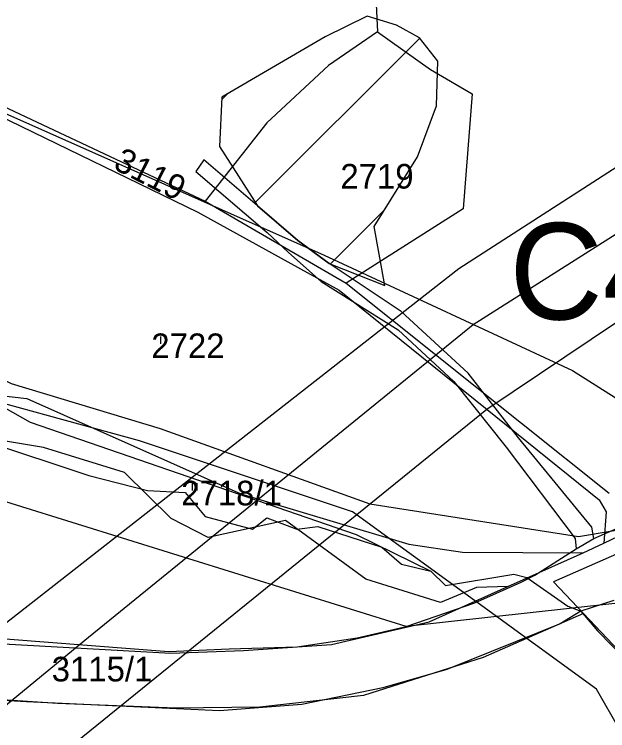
# Model space of a CAD drawing. Extents: x -564810 to -550519, y -1045831 to -1034011.
# Drawn here: x -552275.1 to -552152.2, y -1036269 to -1036120.6 of the extents above; entities that cross this region are included whole.
import ezdxf

# ---------------------------------------------------------------- set-up
doc = ezdxf.new("R2010")
doc.units = 0
for name, color, linetype in [('KN stav', 7, 'Continuous'), ('Lesní porost', 7, 'Continuous'), ('označ pol cest', 7, 'Continuous'), ('Parcelní čísla', 7, 'Continuous'), ('Polní cesty stavající', 7, 'Continuous'), ('STG', 7, 'Continuous'), ('Vedení VN', 7, 'Continuous'), ('vodní toky', 7, 'Continuous'), ('Vrstva 18', 7, 'Continuous'), ('Vrstva 33', 7, 'Continuous'), ('Vrstva 39', 7, 'Continuous'), ('zamokř ploch', 7, 'Continuous')]:
    doc.layers.add(name, color=color, linetype=linetype)

msp = doc.modelspace()

# ---------------------------------------------------------------- linework, layer by layer
at = {"layer": 'KN stav'}
for p, q in [((-552202.21, -1036080.1), (-552199.82, -1036124.19)), ((-552199.82, -1036124.19), (-552210.01, -1036131.15)), ((-552199.82, -1036124.19), (-552188.86, -1036131.97)), ((-552210.01, -1036131.15), (-552222.78, -1036143.05)), ((-552291.53, -1036132.98), (-552235.54, -1036159.29)), ((-552188.86, -1036131.97), (-552180.26, -1036137.01)), ((-552287.04, -1036137.32), (-552237.04, -1036161.54)), ((-552180.26, -1036137.01), (-552182.08, -1036160.89)), ((-552222.78, -1036143.05), (-552235.54, -1036159.29)), ((-552235.54, -1036159.29), (-552206.35, -1036176.29)), ((-552182.08, -1036160.89), (-552206.35, -1036176.29)), ((-552237.04, -1036161.54), (-552207.79, -1036177.72)), ((-552206.35, -1036176.29), (-552151.83, -1036219.8)), ((-552207.79, -1036177.72), (-552153.92, -1036221.13)), ((-552283.29, -1036198.98), (-552272.45, -1036200.19)), ((-552272.45, -1036200.19), (-552228.13, -1036219.92)), ((-552269.02, -1036210.3), (-552305.05, -1036204.4)), ((-552252.27, -1036215.47), (-552269.02, -1036210.3)), ((-552242.6, -1036225.05), (-552252.27, -1036215.47)), ((-552228.13, -1036219.92), (-552193.35, -1036230.34)), ((-552153.92, -1036221.13), (-552152.49, -1036223.63)), ((-552130.7, -1036223.74), (-552163.38, -1036238.17)), ((-552152.49, -1036223.63), (-552152.92, -1036230.11)), ((-552234.92, -1036228.99), (-552242.6, -1036225.05)), ((-552218.87, -1036225.45), (-552234.92, -1036228.99)), ((-552202.24, -1036237.62), (-552218.87, -1036225.45)), ((-552152.92, -1036230.11), (-552149.91, -1036228.67)), ((-552193.35, -1036230.34), (-552182.24, -1036232.01)), ((-552157.25, -1036232.17), (-552152.92, -1036230.11)), ((-552182.24, -1036232.01), (-552157.25, -1036232.17)), ((-552172.86, -1036239.1), (-552157.25, -1036232.17)), ((-552186.78, -1036242.4), (-552202.24, -1036237.62)), ((-552163.38, -1036238.17), (-552157.17, -1036244.73)), ((-552189.11, -1036246.42), (-552172.86, -1036239.1)), ((-552179.35, -1036239.31), (-552186.78, -1036242.4)), ((-552172.86, -1036239.1), (-552179.35, -1036239.31)), ((-552157.17, -1036244.73), (-552177.93, -1036253.84)), ((-552157.17, -1036244.73), (-552136.95, -1036266.09)), ((-552209.37, -1036251.16), (-552189.11, -1036246.42)), ((-552292.87, -1036250.15), (-552242.63, -1036252.92)), ((-552227.59, -1036252.41), (-552209.37, -1036251.16)), ((-552242.63, -1036252.92), (-552227.59, -1036252.41)), ((-552177.93, -1036253.84), (-552202.75, -1036261.72)), ((-552266.12, -1036263.35), (-552287.97, -1036261.97)), ((-552202.75, -1036261.72), (-552224.23, -1036264.11)), ((-552241.65, -1036264.35), (-552266.12, -1036263.35)), ((-552224.23, -1036264.11), (-552241.65, -1036264.35))]:
    msp.add_line(p, q, dxfattribs=at)
at = {"layer": 'Lesní porost'}
for p, q in [((-552201.97, -1036120.96), (-552210.71, -1036125.25)), ((-552195.88, -1036122.79), (-552201.97, -1036120.96)), ((-552191.14, -1036125.42), (-552195.88, -1036122.79)), ((-552210.71, -1036125.25), (-552232.06, -1036137.71)), ((-552225.16, -1036159.58), (-552191.08, -1036125.5)), ((-552187.32, -1036130.28), (-552191.14, -1036125.42)), ((-552187.65, -1036139.55), (-552187.32, -1036130.28)), ((-552232.09, -1036138.22), (-552230.9, -1036137.03)), ((-552232.06, -1036137.71), (-552232.59, -1036147.97)), ((-552191.54, -1036150.07), (-552187.65, -1036139.55)), ((-552232.59, -1036147.97), (-552224.73, -1036160.25)), ((-552200.54, -1036164.49), (-552191.54, -1036150.07)), ((-552224.73, -1036160.25), (-552216.36, -1036167.41)), ((-552209.57, -1036172.28), (-552198.47, -1036161.17)), ((-552198.3, -1036176.72), (-552200.54, -1036164.49)), ((-552216.36, -1036167.41), (-552209.82, -1036172.18)), ((-552216.36, -1036167.41), (-552216.36, -1036167.41)), ((-552209.82, -1036172.18), (-552198.3, -1036176.72))]:
    msp.add_line(p, q, dxfattribs=at)
at = {"layer": 'Polní cesty stavající'}
for p, q in [((-552235.8, -1036150.68), (-552237.44, -1036153.13)), ((-552224.73, -1036160.25), (-552235.8, -1036150.68)), ((-552237.44, -1036153.13), (-552222.69, -1036165.79)), ((-552216.36, -1036167.41), (-552224.73, -1036160.25)), ((-552222.69, -1036165.79), (-552218.3, -1036169.9)), ((-552209.82, -1036172.18), (-552216.36, -1036167.41)), ((-552218.3, -1036169.9), (-552211.49, -1036175.93)), ((-552194.91, -1036182.16), (-552209.82, -1036172.18)), ((-552211.49, -1036175.93), (-552195.53, -1036185.92)), ((-552181.04, -1036194.89), (-552194.91, -1036182.16)), ((-552195.53, -1036185.92), (-552184, -1036196.64)), ((-552170.61, -1036208.32), (-552181.04, -1036194.89)), ((-552184, -1036196.64), (-552173.21, -1036210.23)), ((-552155.47, -1036226.85), (-552170.61, -1036208.32)), ((-552173.21, -1036210.23), (-552158.89, -1036229.16)), ((-552155.01, -1036229.16), (-552155.47, -1036226.85)), ((-552158.89, -1036229.16), (-552158.69, -1036231.32)), ((-552155.01, -1036229.16), (-552155.01, -1036229.16)), ((-552158.69, -1036231.32), (-552158.69, -1036231.32)), ((-552158.69, -1036231.32), (-552158.69, -1036231.32))]:
    msp.add_line(p, q, dxfattribs=at)
at = {"layer": 'STG'}
for points in [[(-552302.75, -1036109.8), (-552277.03, -1036141.04), (-552210.9, -1036170.44), (-552159.46, -1036194.33), (-552104.35, -1036229.24), (-552049.23, -1036221.89), (-551997.79, -1036236.59)], [(-551983.65, -1036332.97), (-552007.53, -1036309.09), (-552044.27, -1036295.3), (-552069.07, -1036358.7), (-552091.12, -1036381.67), (-552122.35, -1036426.69), (-552140.72, -1036452.42), (-552162.77, -1036443.23), (-552167.36, -1036398.21), (-552154.5, -1036338.49), (-552139.8, -1036286.12), (-552154.5, -1036260.39), (-552205.02, -1036223.64), (-552249.11, -1036208.94), (-552295.96, -1036196.07), (-552330.86, -1036196.07), (-552383.22, -1036219.04), (-552406.18, -1036240.18), (-552442.92, -1036277.85)]]:
    msp.add_lwpolyline(points, dxfattribs=at)
at = {"layer": 'Vedení VN'}
for points in [[(-552390.69, -1036335.75), (-552182.99, -1036173.21), (-551916.64, -1036001.49), (-551790.75, -1035795.43)], [(-552393.68, -1036360.17), (-552349.55, -1036323.51), (-552259.68, -1036249.59), (-552179.99, -1036184.84), (-552081.56, -1036122.39), (-551986.35, -1036061.29), (-551910.18, -1036013.26), (-551850.19, -1035917.91), (-551788.14, -1035819.06)], [(-551775.92, -1036117.67), (-551917.21, -1036027.92), (-552177.19, -1036202.47), (-552380.66, -1036367.33)]]:
    msp.add_lwpolyline(points, dxfattribs=at)
at = {"layer": 'vodní toky'}
for points in [[(-552329.03, -1036179.8), (-552326.34, -1036183.63), (-552326.12, -1036189.44), (-552315.59, -1036195.68), (-552311.55, -1036199.92), (-552309.11, -1036198.56), (-552299.33, -1036201.88), (-552290.24, -1036204.72), (-552281.09, -1036209.02), (-552259.61, -1036216.15), (-552247.48, -1036219.2), (-552239.65, -1036219.64), (-552235.57, -1036224.59), (-552225.72, -1036227.24), (-552222.78, -1036224.92), (-552216.54, -1036227.26), (-552212.18, -1036226.7), (-552198.93, -1036230.96), (-552194.87, -1036234.52), (-552188.77, -1036235.91), (-552185.72, -1036238.89), (-552171.59, -1036236.59), (-552168.89, -1036237.27)], [(-552160.39, -1036243.2), (-552157.72, -1036244.21), (-552154.24, -1036248.3), (-552148.33, -1036254.35), (-552144.4, -1036256.98), (-552140.67, -1036256.71), (-552136.93, -1036257.1), (-552128.26, -1036257.15), (-552122.64, -1036256.68), (-552097.24, -1036257.59), (-552088.37, -1036257.11), (-552038.3, -1036259.06), (-552017.03, -1036257.94), (-552015.57, -1036257.59), (-552014.39, -1036260.16), (-552011.47, -1036261.22), (-552009.23, -1036265.14), (-552009.21, -1036268.88), (-552008.01, -1036272.22), (-552009.05, -1036277.79), (-552003.61, -1036284.4), (-551998.69, -1036291.37)]]:
    msp.add_lwpolyline(points, dxfattribs=at)
at = {"layer": 'Vrstva 18'}
for points in [[(-552347.9, -1036150.05), (-552313.29, -1036178.82), (-552275.73, -1036197.02), (-552244.87, -1036206.41), (-552201.41, -1036221.97), (-552158.18, -1036228.79), (-552099.91, -1036218.98), (-552064.41, -1036237.22), (-552019.61, -1036249.99), (-551999.52, -1036262.77), (-551969.22, -1036306.53), (-551919.21, -1036397.47), (-551869.13, -1036408.41), (-551830.22, -1036426.18)], [(-551853.47, -1036454.62), (-551894.34, -1036442.67), (-551920.44, -1036432.55), (-551937.39, -1036410.68), (-551946.86, -1036393.71), (-551972.63, -1036363.83), (-551991.87, -1036341.51), (-551995.53, -1036316.95), (-552014.17, -1036298.3), (-552051.45, -1036271.67), (-552099.91, -1036237.04), (-552193.9, -1036247.42), (-552309.25, -1036211.49), (-552378.44, -1036167.47)]]:
    msp.add_lwpolyline(points, dxfattribs=at)
at = {"layer": 'Vrstva 33'}
msp.add_lwpolyline([(-552378.62, -1036137.49), (-552327.03, -1036173.84), (-552271.81, -1036205.09), (-552204.25, -1036228.35), (-552188.77, -1036235.91), (-552185.72, -1036238.89), (-552171.59, -1036236.59), (-552168.89, -1036237.27), (-552160.39, -1036243.2), (-552157.72, -1036244.21), (-552154.24, -1036248.3), (-552148.33, -1036254.35)], dxfattribs=at)
at = {"layer": 'Vrstva 39'}
for points in [[(-552384.28, -1036278.51), (-552343.06, -1036263.64), (-552318.59, -1036255.12), (-552308.01, -1036252.07), (-552300.5, -1036250.21), (-552288.24, -1036249.11), (-552275.98, -1036250.06), (-552243.04, -1036252.56), (-552230.59, -1036252.05), (-552216.48, -1036251.65), (-552204.06, -1036249.73), (-552193.9, -1036247.42), (-552179.7, -1036242.47), (-552170.06, -1036238.2), (-552167.26, -1036236.79), (-552158.69, -1036231.32), (-552155.01, -1036229.16), (-552142.12, -1036223.5)], [(-552150.88, -1036242.03), (-552157.72, -1036244.21), (-552162.02, -1036246.84), (-552185.51, -1036256.34), (-552198.74, -1036260.09), (-552215.52, -1036263.56), (-552232.6, -1036264.87), (-552272.57, -1036263.04), (-552287.56, -1036262.19), (-552295.82, -1036262.06), (-552302.66, -1036262.96), (-552318.04, -1036267.39), (-552339.94, -1036274.38)]]:
    msp.add_lwpolyline(points, dxfattribs=at)
at = {"layer": 'zamokř ploch'}
for p, q in [((-552244.76, -1036187.33), (-552244.76, -1036188.83)), ((-552243.76, -1036187.33), (-552243.76, -1036188.83)), ((-552238.23, -1036217.74), (-552238.23, -1036219.24)), ((-552237.23, -1036217.74), (-552237.23, -1036219.24))]:
    msp.add_line(p, q, dxfattribs=at)

# ---------------------------------------------------------------- texts
at = {"layer": 'označ pol cest'}
msp.add_text('C4', height=20, dxfattribs=at).set_placement((-552172.51, -1036183.79))
at = {"layer": 'Parcelní čísla'}
msp.add_text('3119', height=5.1, rotation=333.2022, dxfattribs=at).set_placement((-552254.8, -1036152.48))
for s, p in [('2719', (-552207.53, -1036156.66)), ('2722', (-552246.7, -1036191.79)), ('2718/1', (-552240.5, -1036222.31)), ('3115/1', (-552267.33, -1036258.79))]:
    msp.add_text(s, height=5.1, dxfattribs=at).set_placement(p)

doc.saveas('drawing.dxf')
